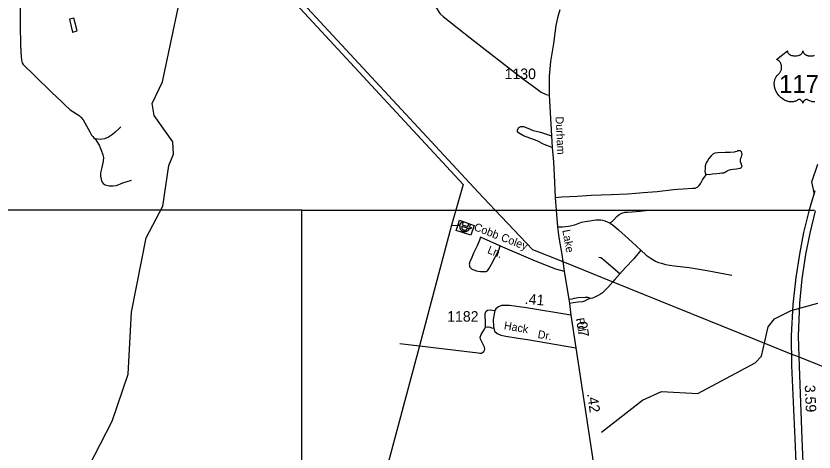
# Model space of a CAD drawing. Extents: x 2206922 to 2357709, y 510027 to 673830.
# Drawn here: x 2275067 to 2284540, y 564187 to 569360 of the extents above; entities that cross this region are included whole.
import ezdxf

# ---------------------------------------------------------------- set-up
doc = ezdxf.new("R2010")
doc.units = 0
for name, color, linetype in [('Exist Hydrographic Creek Single Shore', 7, 'Continuous'), ('Exist Hydrographic Misc Water Feature', 7, 'Continuous'), ('Exist Road Non-System Type 51', 7, 'Continuous'), ('Exist Road Non-System Type 51 Label', 7, 'Continuous'), ('Exist Road Primary US Divided Attributed', 7, 'Continuous'), ('Exist Road Primary US Mileage Hundredths English Label', 7, 'Continuous'), ('Exist Road Primary US Shield CELL', 7, 'Continuous'), ('Exist Road Primary US Shield Number Label', 7, 'Continuous'), ('Exist Road Secondary Mileage Hundredths English Label', 7, 'Continuous'), ('Exist Road Secondary Type 51 Attributed', 7, 'Continuous'), ('Exist Road Secondary Type 51 Label', 7, 'Continuous'), ('Exist Road Secondary Type 51 Number Label', 7, 'Continuous'), ('Exist Utilities Electrical Power Substation CELL', 7, 'Continuous'), ('Exist Utilities Electrical Transmission Line', 7, 'Continuous'), ('Map Preparation Inset Cut Line', 7, 'Continuous')]:
    doc.layers.add(name, color=color, linetype=linetype)

msp = doc.modelspace()

# ---------------------------------------------------------------- linework, layer by layer
at = {"layer": 'Exist Hydrographic Creek Single Shore'}
for points in [[(2274077.6, 562813.3), (2275082.8, 563038.9), (2275281.7, 563143.2), (2275520.8, 563404), (2275931.7, 564015.5), (2276209.8, 564551), (2276396.8, 565111.4), (2276439.6, 565845.1), (2276613.7, 566727.1), (2276810.8, 567103.6), (2276880.7, 567587.5), (2276937.7, 567720.8), (2276928.7, 567865.3), (2276708.7, 568178), (2276682.8, 568319.6), (2276804.6, 568579.4), (2277004.8, 569513.4)], [(2284546.8, 567245.7), (2284511.9, 567393.9), (2284584.9, 567602.4)], [(2282015.8, 564420.6), (2282503.8, 564801), (2282727.8, 564904.8), (2283160.8, 564882.9), (2283840.8, 565246.3), (2283914.8, 565323.5), (2283994.8, 565672.8), (2284068.8, 565766.4), (2284267.9, 565867.3), (2284583.9, 565952.8)]]:
    msp.add_lwpolyline(points, dxfattribs=at)
at = {"layer": 'Exist Hydrographic Misc Water Feature'}
msp.add_lwpolyline([(2275767.7, 569272.5), (2275755, 569334), (2275720.9, 569323.8), (2275701, 569321.9), (2275720.1, 569233.9), (2275736.9, 569166), (2275742.9, 569166.3), (2275792.7, 569184.8), (2275767.7, 569272.5)], dxfattribs=at)
at = {"layer": 'Exist Road Non-System Type 51'}
msp.add_line((2279623.5, 565472.8), (2279855.5, 565445.1), dxfattribs=at)
for points in [[(2278861.5, 572154.8), (2279606.6, 570445.9), (2279698, 570162.7), (2279774.3, 570000.8), (2279897.9, 569774.5), (2280047.8, 569473.1), (2280088.6, 569402), (2280100.5, 569386.2), (2280138.6, 569354.6), (2280458.2, 569102), (2281077.7, 568616.3), (2281222.4, 568516.3), (2281301.3, 568455.8), (2281359.2, 568429.4), (2281397.4, 568418.3)], [(2275118.2, 569484.2), (2275117.1, 569398.3), (2275116.5, 569232.4), (2275122.1, 569032.6), (2275125.1, 568924.6), (2275131.1, 568836), (2275140.1, 568803), (2275153.6, 568785), (2275285.9, 568654.4), (2275491.1, 568451.8), (2275606.6, 568343.8), (2275648.6, 568304.8), (2275708.6, 568244.8), (2275818.1, 568177.2), (2275837.5, 568157.7), (2275864.5, 568127.7), (2275942.5, 567985.1), (2275963.5, 567946.1), (2275978.5, 567929.6), (2275992, 567913.1), (2276006.5, 567903.6)], [(2276310.5, 568042.7), (2276288.5, 568022.7), (2276241.5, 567975.6), (2276214.5, 567954.6), (2276166.4, 567923), (2276116.6, 567902.4), (2276064.5, 567895.6), (2276006.5, 567903.6)], [(2281432.9, 567798.4), (2281338.2, 567834.6), (2281254, 567876.7), (2281092.2, 567938.5), (2281030.4, 567972.8), (2281019.9, 567988.6), (2281021.2, 568009.6), (2281034.3, 568034.6), (2281058, 568047.8), (2281089.6, 568047.8), (2281142.2, 568026.7), (2281206.6, 568000.4), (2281290.8, 567982), (2281423.7, 567935.9)], [(2276006.5, 567903.6), (2276052.5, 567828.6), (2276078.5, 567768.5), (2276099.5, 567712.5), (2276105.5, 567682.5), (2276102.5, 567635.5), (2276087.5, 567563.5), (2276071.5, 567498.4), (2276068.5, 567460.4), (2276076.5, 567425.4), (2276081.5, 567403.4), (2276091.5, 567387.4), (2276101.5, 567373.4), (2276123.6, 567356.9), (2276172.5, 567346.4), (2276219.5, 567345.4), (2276258.5, 567348.4), (2276335.5, 567379.4), (2276439.5, 567413.4)], [(2283261.2, 567481.2), (2283294.1, 567478.6), (2283336.1, 567486.5), (2283386.1, 567491.7), (2283420.3, 567494.4), (2283446.6, 567497), (2283461.1, 567497), (2283470.3, 567499.6), (2283476.9, 567502.3), (2283488.7, 567510.2), (2283495.3, 567514.1), (2283509.8, 567523.3), (2283525.6, 567529.9), (2283550.5, 567537.8), (2283579.5, 567543.1), (2283617.6, 567547), (2283640, 567549.6), (2283661, 567552.3), (2283675.5, 567560.2), (2283684.7, 567572), (2283682.1, 567585.2), (2283676.8, 567597), (2283672.9, 567607.6), (2283666.3, 567628.6), (2283667.6, 567652.3), (2283671.6, 567672), (2283678.1, 567690.5), (2283682.1, 567704.9), (2283684.7, 567720.7), (2283683.4, 567732.6), (2283676.8, 567749.7), (2283665, 567758.9), (2283655.8, 567761.5), (2283645.2, 567761.5), (2283638.7, 567760.2), (2283632.1, 567758.9), (2283622.9, 567753.6), (2283603.2, 567748.4), (2283590, 567745.7), (2283545.3, 567741.8), (2283483.5, 567741.8), (2283398, 567735.2), (2283361.1, 567731.3), (2283338.8, 567719.4), (2283317.7, 567699.7), (2283292.7, 567670.7), (2283274.3, 567643.1), (2283258.5, 567615.5), (2283248, 567581.2), (2283245.4, 567549.6), (2283242.8, 567519.4), (2283245.4, 567499.6), (2283248, 567494.4), (2283252, 567487.8), (2283261.2, 567481.2)], [(2281465.8, 567207.5), (2281546, 567214.1), (2281728.8, 567223.3), (2281894.6, 567232.5), (2282131.3, 567241.7), (2282326, 567249.6), (2282423.3, 567257.5), (2282512.8, 567266.7), (2282675.9, 567277.2), (2282870.5, 567299.6), (2282924.5, 567306.2), (2282982.3, 567310.1), (2283096.8, 567316.7), (2283127, 567315.4), (2283137.5, 567319.3), (2283161.2, 567331.2), (2283177, 567347), (2283194.1, 567377.2), (2283215.1, 567415.4), (2283236.2, 567444.4), (2283250.7, 567462.8), (2283261.2, 567481.2)], [(2282118.2, 566901.9), (2282157.6, 566938.7), (2282199.7, 566982.2), (2282227.3, 567004.5), (2282258.9, 567019), (2282297, 567030.9), (2282326, 567033.5), (2282379.9, 567036.1), (2282475.9, 567045.3), (2282574.6, 567054.1)], [(2281493.4, 566856.7), (2281553.9, 566859.8), (2281626.2, 566867.7), (2281701.2, 566883.5), (2281777.5, 566912.4), (2281823.5, 566921.6), (2281878.8, 566929.5), (2281920.9, 566937.4), (2281951.1, 566941.4), (2281978.7, 566942.7), (2282009, 566940), (2282028.7, 566936.1), (2282056.3, 566929.5), (2282084, 566919), (2282103.7, 566909.8), (2282118.2, 566901.9)], [(2282118.2, 566901.9), (2282157.6, 566873.8), (2282219.4, 566822.5), (2282298.4, 566752.8), (2282381.2, 566676.4), (2282485.1, 566579.7)], [(2280814.7, 566631.5), (2280811.1, 566633), (2280579.6, 566737), (2280567.7, 566700.1), (2280540.1, 566633), (2280499.3, 566546.1), (2280470.4, 566476.4), (2280455.9, 566446.1), (2280450.7, 566426.4), (2280448, 566414.5), (2280449.3, 566405.3), (2280449.3, 566392.2), (2280453.3, 566381.6), (2280465.1, 566369.8), (2280474.3, 566360.6), (2280480.9, 566356.6), (2280491.4, 566351.4), (2280512.5, 566342.2), (2280529.6, 566336.9), (2280552.8, 566331.8), (2280581.7, 566326.6), (2280620.3, 566326.4), (2280647.5, 566327.7), (2280665.1, 566337.3), (2280678.2, 566359.3), (2280694.9, 566386.5), (2280709.8, 566416.3), (2280757.1, 566506.7), (2280796.6, 566581), (2280814.7, 566631.5)], [(2280814.7, 566631.5), (2281229.3, 566454), (2281470, 566360.6), (2281572.3, 566333.6)], [(2282485.1, 566579.7), (2282399.6, 566479.7), (2282303.6, 566374.4), (2282232.6, 566300.7)], [(2282485.1, 566579.7), (2282548.3, 566521.8), (2282593, 566488.9), (2282636.4, 566462.6), (2282657.4, 566452), (2282694.3, 566434.9), (2282728.5, 566425.7), (2282775.8, 566412.6), (2282879.7, 566395.5), (2283056, 566375.7), (2283273, 566341.5), (2283562.4, 566284.2)], [(2282232.6, 566300.7), (2282155, 566367.8), (2282041.9, 566466.5), (2282028.7, 566479.7), (2282009, 566490.2), (2281985.3, 566495.5)], [(2282232.6, 566300.7), (2282173.4, 566233.6), (2282149.4, 566206)], [(2282149.4, 566206), (2282091.8, 566140.1), (2282053.7, 566098), (2282028.7, 566074.3), (2282005, 566058.5), (2281978.7, 566044.1), (2281947.2, 566028.3), (2281910.3, 566013.8), (2281881.4, 566009.8)], [(2281881.4, 566009.8), (2281859, 566019.1), (2281823.5, 566021.7), (2281738, 566017.7), (2281692, 566008.5), (2281663.1, 566002), (2281628.4, 565996.4)], [(2281881.4, 566009.8), (2281852.5, 565995.4), (2281815.6, 565975.6), (2281790.6, 565970.4), (2281739.3, 565965.1), (2281678.8, 565955.9), (2281636.1, 565950.2)], [(2280639, 565668.2), (2280638.7, 565700.2), (2280637.5, 565830), (2280647.2, 565856.2), (2280663.1, 565868.3), (2280697.1, 565872.6), (2280751, 565867.1)], [(2279855.5, 565445.1), (2279857.6, 565444.9), (2280551.9, 565361.5), (2280572, 565357.7), (2280596, 565360), (2280605.8, 565368), (2280621.8, 565380.3), (2280633.5, 565404.2), (2280627.2, 565430.2), (2280580.3, 565523.7), (2280578.3, 565549.7), (2280589.9, 565581.8), (2280627.2, 565646.1), (2280639, 565668.2)], [(2280639, 565668.2), (2280662.1, 565672.3), (2280676.6, 565672.3), (2280693.7, 565667), (2280712.1, 565661.7), (2280738.1, 565657.6)]]:
    msp.add_lwpolyline(points, dxfattribs=at)
at = {"layer": 'Exist Road Primary US Divided Attributed'}
for points in [[(2284548.2, 567284.9), (2284478.2, 567045.3), (2284416.3, 566789.5), (2284365.2, 566533.7), (2284322.1, 566259.1), (2284289.8, 565936), (2284268.3, 565564.5), (2284273.7, 565214.4), (2284311.4, 564342.1), (2284349, 563496.7), (2284397.5, 562263.5), (2284402.9, 561738.5), (2284394.8, 561334.7), (2284367.9, 560920), (2284324.8, 560516.2), (2284249.5, 560018.1), (2284176.8, 559608.8), (2284047.7, 559056.9), (2283878.1, 558456.5)], [(2283964.3, 558416.1), (2284136.5, 559032.6), (2284260.2, 559595.3), (2284330.2, 559975), (2284410.9, 560475.8), (2284451.3, 560874.2), (2284475.5, 561334.7), (2284489, 561784.3), (2284483.6, 562258.2), (2284435.2, 563499.4), (2284397.5, 564344.8), (2284365.2, 565206.4), (2284354.4, 565561.8), (2284370.6, 565952.2), (2284397.5, 566242.9), (2284443.2, 566531), (2284491.7, 566784.1), (2284556.2, 567048)]]:
    msp.add_lwpolyline(points, dxfattribs=at)
at = {"layer": 'Exist Road Primary US Shield CELL'}
msp.add_lwpolyline([(2284547.2, 568340.7), (2284537.2, 568340.7), (2284527.2, 568341.5), (2284517.8, 568342.9), (2284508, 568344.9), (2284497.8, 568347.9), (2284488.5, 568351.6), (2284479.1, 568356.2), (2284463.1, 568366.3), (2284458.6, 568368.7), (2284456, 568369.4), (2284449.8, 568369.7), (2284444, 568368.5), (2284438.1, 568366.1), (2284434.6, 568364.2), (2284429.8, 568361.1), (2284426.2, 568358.2), (2284421.8, 568354), (2284418.7, 568350.5), (2284416.4, 568347.8), (2284411.9, 568340.7), (2284410.3, 568337.4), (2284408.7, 568333.1), (2284407.2, 568326.7), (2284405.2, 568334.7), (2284402.8, 568340), (2284400.1, 568344.6), (2284397.2, 568348.6), (2284392.7, 568353.8), (2284388.7, 568357.7), (2284383.9, 568361.6), (2284378.7, 568364.7), (2284374.6, 568366.9), (2284370.8, 568368.3), (2284366.1, 568369.5), (2284362.3, 568369.8), (2284359.2, 568369.7), (2284354.9, 568368.7), (2284349.1, 568364.5), (2284343.6, 568360.7), (2284337.6, 568357), (2284330.5, 568353.2), (2284325.2, 568350.8), (2284319, 568348.3), (2284311.7, 568345.9), (2284303.8, 568343.8), (2284295.7, 568342.2), (2284288.5, 568341.1), (2284280.9, 568340.4), (2284274, 568340.2), (2284266.7, 568340.3), (2284260, 568340.8), (2284252.2, 568341.5), (2284242.4, 568342.9), (2284234.4, 568344.8), (2284225.9, 568347), (2284217.2, 568349.8), (2284207.8, 568353.3), (2284196.1, 568358.4), (2284188, 568362.6), (2284175.2, 568370), (2284160.1, 568380.4), (2284148.8, 568389.6), (2284140.4, 568397.1), (2284128.2, 568409.6), (2284121, 568417.7), (2284109.8, 568432.3), (2284102.6, 568442.9), (2284097.9, 568450.6), (2284091, 568463.1), (2284087.3, 568470.9), (2284082.4, 568482.3), (2284078.6, 568492.7), (2284075.4, 568502.6), (2284073.7, 568508.9), (2284071.3, 568519.9), (2284069.8, 568527.7), (2284068.3, 568538.4), (2284067.5, 568549.8), (2284067.4, 568560.2), (2284067.7, 568568.8), (2284068.6, 568578.9), (2284070.4, 568589.7), (2284072.4, 568598.9), (2284074.3, 568605.5), (2284077, 568613.5), (2284080.6, 568622.4), (2284084.9, 568630.9), (2284088.9, 568638), (2284094, 568645.6), (2284099, 568652), (2284105.6, 568659.2), (2284112.4, 568665.7), (2284118.7, 568670.8), (2284126.1, 568678.1), (2284130, 568682.5), (2284134.7, 568688.7), (2284138.4, 568694.4), (2284141.4, 568699.5), (2284145.3, 568707), (2284147.6, 568712.6), (2284150.6, 568721.3), (2284152.1, 568727.3), (2284153.6, 568735.2), (2284154.6, 568742.5), (2284155, 568751.7), (2284154.7, 568759.3), (2284153.7, 568768.2), (2284152.1, 568776.7), (2284150.1, 568784.2), (2284146.9, 568792.7), (2284143.9, 568798.9), (2284139, 568807.4), (2284133.5, 568815.2), (2284127.9, 568821.6), (2284122.2, 568827.3), (2284116.7, 568831.5), (2284111.5, 568835.3), (2284105, 568839.2), (2284098.7, 568842.3), (2284094.7, 568843.9), (2284223.3, 568946.4), (2284223.6, 568941), (2284224.9, 568934.7), (2284225.9, 568931.5), (2284228.9, 568925.2), (2284233.7, 568917.9), (2284240.5, 568910.6), (2284248.2, 568904.3), (2284253.4, 568901), (2284262.1, 568896.3), (2284272.1, 568892.1), (2284283.2, 568888.9), (2284294.5, 568886.6), (2284306.9, 568885.3), (2284319.1, 568885), (2284332.3, 568886), (2284346.9, 568888.8), (2284353.7, 568890.6), (2284361.2, 568893.2), (2284368.2, 568896), (2284375.8, 568900.1), (2284382, 568904.1), (2284386.8, 568907.6), (2284393.7, 568914.1), (2284399.1, 568920.9), (2284401.4, 568924.7), (2284403.3, 568928.3), (2284406, 568936.1), (2284406.8, 568939.5), (2284407.3, 568946.6), (2284407.8, 568940.6), (2284408.4, 568936.9), (2284409.4, 568933.3), (2284410.9, 568929.4), (2284413.6, 568923.9), (2284416.7, 568919.4), (2284422.4, 568912.6), (2284426, 568909.3), (2284429.2, 568906.6), (2284438, 568900.6), (2284448.2, 568895.4), (2284453.2, 568893.2), (2284458.4, 568891.4), (2284464.9, 568889.4), (2284471.6, 568887.8), (2284478.3, 568886.7), (2284485.2, 568885.7), (2284492.2, 568885.2), (2284497.9, 568885), (2284504.8, 568885.1), (2284511.3, 568885.5), (2284517.9, 568886.2), (2284525.2, 568887.5), (2284531, 568888.7), (2284538.8, 568890.8), (2284545.8, 568893.3)], dxfattribs=at)
at = {"layer": 'Exist Road Secondary Type 51 Attributed'}
msp.add_line((2281653.8, 565810.5), (2281713, 565423.5), dxfattribs=at)
for points in [[(2281523.6, 569431.6), (2281493.4, 569336.2), (2281475, 569244.7), (2281447.3, 569033.5), (2281413.1, 568817.7), (2281397.4, 568646.6), (2281394.7, 568524.2), (2281397.4, 568418.3), (2281423.7, 567935.9), (2281432.9, 567798.4), (2281447.3, 567630.6), (2281453.9, 567475.3), (2281465.8, 567207.5), (2281477.6, 567057.4), (2281493.4, 566856.7), (2281510.5, 566731.1), (2281544.7, 566528.4), (2281556.4, 566445.5), (2281572.3, 566333.6), (2281628.4, 565996.4), (2281636.1, 565950.2), (2281653.8, 565810.5)], [(2281653.8, 565810.5), (2281126.5, 565898.7), (2280926.3, 565926.7), (2280828.5, 565923.9), (2280792.6, 565909.4), (2280763, 565885.2), (2280751, 565867.1), (2280741.4, 565827.1), (2280731.2, 565753.7)], [(2280731.2, 565753.7), (2280733.7, 565677.6), (2280738.1, 565657.6), (2280746.4, 565619.3), (2280776.8, 565593.9), (2280822.5, 565573.6), (2280880.8, 565560.9), (2281027.8, 565535.6), (2281136.8, 565522.9), (2281713, 565423.5)], [(2281713, 565423.5), (2281908.8, 564120.9), (2281931.7, 563929.1), (2281939.6, 563819.6), (2281937.6, 563736.7), (2281914, 563566.9), (2281890.3, 563427.7), (2281858.1, 563249.9)]]:
    msp.add_lwpolyline(points, dxfattribs=at)
at = {"layer": 'Exist Utilities Electrical Power Substation CELL'}
msp.add_lwpolyline([(2280326.1, 566893.7), (2280344.8, 566888.2), (2280353.9, 566919.1), (2280372.9, 566913.5), (2280363.9, 566882.6), (2280431.8, 566862.6), (2280440.9, 566893.5), (2280459.9, 566887.9), (2280450.8, 566857), (2280469.6, 566851.5), (2280464.1, 566832.9), (2280445.4, 566838.4), (2280426.4, 566844), (2280358.4, 566863.9), (2280357.3, 566857.8), (2280356.9, 566852.4), (2280357.7, 566846.3), (2280359.7, 566840.1), (2280362.8, 566834.1), (2280364.8, 566831.5), (2280367.2, 566829), (2280370.3, 566826), (2280373.9, 566823.5), (2280378.2, 566821.3), (2280381.7, 566820), (2280385.7, 566818.9), (2280390.5, 566818.3), (2280394.9, 566818.3), (2280398.1, 566818.6), (2280401.8, 566819.4), (2280405.7, 566820.7), (2280409.5, 566822.5), (2280412.9, 566824.6), (2280415.8, 566826.8), (2280417.7, 566828.7), (2280419.9, 566830.9), (2280422.1, 566833.9), (2280423.2, 566835.9), (2280425.1, 566839.3), (2280426.1, 566841.9), (2280426.8, 566843.8), (2280447.5, 566837.8), (2280446.3, 566834.5), (2280445.1, 566832.1), (2280443.7, 566829), (2280442, 566826.1), (2280440, 566822.8), (2280438.1, 566820.1), (2280435.9, 566817.3), (2280433.2, 566814.5), (2280430, 566811.7), (2280426.5, 566809), (2280423.2, 566806.8), (2280419.9, 566804.9), (2280415.5, 566802.8), (2280411, 566801.1), (2280406.3, 566799.9), (2280401.5, 566799), (2280397.8, 566798.5), (2280394.5, 566798.4), (2280391.3, 566798.5), (2280387.4, 566798.8), (2280383.7, 566799.4), (2280380.3, 566800.1), (2280376.1, 566801.3), (2280373.3, 566802.3), (2280370.1, 566803.6), (2280366.8, 566805.3), (2280362.5, 566807.8), (2280358.2, 566811), (2280354.5, 566814.2), (2280351.7, 566817.2), (2280348.4, 566821), (2280346.2, 566824.4), (2280344.8, 566826.5), (2280343.2, 566829.5), (2280341.9, 566832.2), (2280340.2, 566836.2), (2280338.8, 566841), (2280338, 566845.1), (2280337.5, 566848.8), (2280337.3, 566852.1), (2280337.2, 566857.6), (2280337.6, 566862), (2280338.3, 566865.7), (2280339.1, 566869.6), (2280320.6, 566875)], close=True, dxfattribs=at)
at = {"layer": 'Exist Utilities Electrical Transmission Line'}
for p, q in [((2280289.2, 567057.4), (2280237.8, 566877.7)), ((2280237.8, 566877.7), (2279855.5, 565445.1)), ((2280237.8, 566877.7), (2280311.9, 566874.4)), ((2281556.4, 566445.5), (2282149.4, 566206)), ((2279855.5, 565445.1), (2279469.1, 563997.4)), ((2284226.5, 565367.9), (2284294.9, 565340.6)), ((2284294.9, 565340.6), (2284317.6, 565331.5)), ((2284317.6, 565331.5), (2284340.3, 565322.4)), ((2284340.3, 565322.4), (2284408.7, 565295)), ((2284408.7, 565295), (2286824.2, 564328.7))]:
    msp.add_line(p, q, dxfattribs=at)
for points in [[(2277054.9, 570946.3), (2277055.4, 570945.7), (2280375.3, 567358.7), (2280289.2, 567057.4)], [(2277108, 570986.9), (2280554.1, 567270.5), (2280755.5, 567057.4)], [(2280755.5, 567057.4), (2281196.1, 566591), (2281556.4, 566445.5)], [(2280311.9, 566874.4), (2280333.2, 566938.7), (2280505.7, 566874.3), (2280464.9, 566757.9), (2280292.4, 566816.4), (2280311.9, 566874.4)], [(2282149.4, 566206), (2284031.2, 565446.1), (2284226.5, 565367.9)]]:
    msp.add_lwpolyline(points, dxfattribs=at)
at = {"layer": 'Map Preparation Inset Cut Line'}
for p, q in [((2278461.6, 567057.4), (2273966.7, 567057.4)), ((2278461.6, 567057.4), (2280289.2, 567057.4)), ((2278461.6, 562073.7), (2278461.6, 567057.4)), ((2280289.2, 567057.4), (2280755.5, 567057.4)), ((2280755.5, 567057.4), (2281477.6, 567057.4)), ((2281477.6, 567057.4), (2284429.1, 567057.4)), ((2284429.1, 567057.4), (2284499.4, 567057.4)), ((2284499.4, 567057.4), (2284522.7, 567057.4)), ((2284522.7, 567057.4), (2284546, 567057.4))]:
    msp.add_line(p, q, dxfattribs=at)

# ---------------------------------------------------------------- texts
at = {"layer": 'Exist Road Non-System Type 51 Label'}
for s, rotation, p in [('Cobb', 338.59911, (2280494.1, 566820.8)), ('Coley', 338.59911, (2280815, 566697.3)), ('Ln.', 338.59911, (2280654.8, 566549.4)), ('Hack', 350.50513, (2280853.5, 565643.5)), ('Dr.', 350.50513, (2281254.5, 565540.1))]:
    msp.add_text(s, height=95, rotation=rotation, dxfattribs=at).set_placement(p)
at = {"layer": 'Exist Road Primary US Mileage Hundredths English Label'}
msp.add_text('3.59', height=125, rotation=272.47278, dxfattribs=at).set_placement((2284428.3, 564980.9))
at = {"layer": 'Exist Road Primary US Shield Number Label'}
msp.add_text('117', height=212.5, dxfattribs=at).set_placement((2284124.5, 568447.1))
at = {"layer": 'Exist Road Secondary Mileage Hundredths English Label'}
for s, rotation, p in [('.41', 355.24294, (2281102.6, 565943.6)), ('.07', 278.23755, (2281713.9, 565773)), ('.42', 278.23755, (2281845.4, 564876.5))]:
    msp.add_text(s, height=125, rotation=rotation, dxfattribs=at).set_placement(p)
at = {"layer": 'Exist Road Secondary Type 51 Label'}
for s, rotation, p in [('Durham', 272.75699, (2281470.6, 568164.9)), ('Lake', 280.26384, (2281551.3, 566817.4)), ('Rd.', 278.99615, (2281715.4, 565771))]:
    msp.add_text(s, height=95, rotation=rotation, dxfattribs=at).set_placement(p)
at = {"layer": 'Exist Road Secondary Type 51 Number Label'}
for s, p in [('1130', (2280867, 568611)), ('1182', (2280185.3, 565732.9))]:
    msp.add_text(s, height=125, dxfattribs=at).set_placement(p)

doc.saveas('drawing.dxf')
